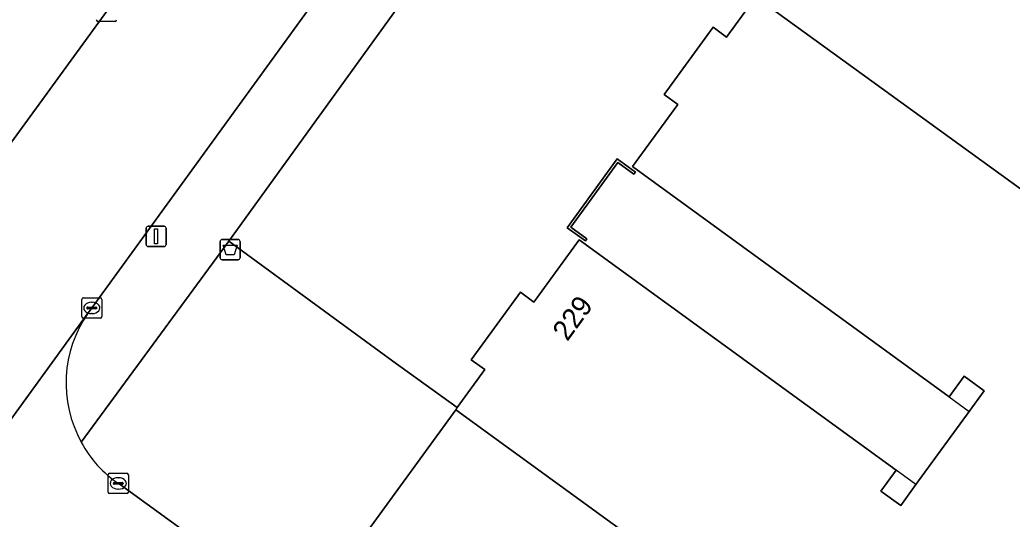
# Model space of a CAD drawing. Extents: x 159674 to 160531, y 382172 to 382904.
# Drawn here: x 160140.47 to 160189.55, y 382379.2 to 382403.89 of the extents above; entities that cross this region are included whole.
import ezdxf

# ---------------------------------------------------------------- set-up
doc = ezdxf.new("R2010")
doc.units = 0
for name, color, linetype in [('IMGEO_Afvalbak', 7, 'Continuous'), ('IMGEO_Erf', 7, 'Continuous'), ('IMGEO_Groenvoorziening', 7, 'Continuous'), ('IMGEO_Kolk', 7, 'Continuous'), ('IMGEO_Lichtmast', 7, 'Continuous'), ('IMGEO_Muur', 7, 'Continuous'), ('IMGEO_Pand', 7, 'Continuous'), ('IMGEO_Pand_nummerreeks', 7, 'Continuous'), ('IMGEO_Pand_overbouw', 7, 'Continuous'), ('IMGEO_Rijbaan_lokaal_gesloten', 7, 'Continuous'), ('IMGEO_Rijbaan_lokaal_open', 7, 'Continuous'), ('IMGEO_Voetpad_open', 7, 'Continuous')]:
    doc.layers.add(name, color=color, linetype=linetype)

msp = doc.modelspace()

# ---------------------------------------------------------------- linework, layer by layer
at = {"layer": 'IMGEO_Afvalbak'}
for p, q in [((160150.474, 382393.028), (160151.264, 382393.028)), ((160151.264, 382393.028), (160150.474, 382393.028)), ((160150.374, 382392.128), (160150.374, 382392.928)), ((160150.374, 382392.928), (160150.374, 382392.128)), ((160151.364, 382392.928), (160151.364, 382392.128)), ((160151.364, 382392.128), (160151.364, 382392.928)), ((160151.264, 382392.028), (160150.474, 382392.028)), ((160150.474, 382392.028), (160151.264, 382392.028))]:
    msp.add_line(p, q, dxfattribs=at)
msp.add_lwpolyline([(160150.517, 382392.742), (160151.221, 382392.742), (160151.072, 382392.272), (160150.666, 382392.272), (160150.517, 382392.742)], dxfattribs=at)
for centre, start, end in [((160150.474, 382392.928), 90, 180), ((160150.474, 382392.928), 90, 180), ((160151.264, 382392.928), 0, 90), ((160151.264, 382392.928), 360, 90), ((160150.474, 382392.128), 180, 270), ((160150.474, 382392.128), 180, 270), ((160151.264, 382392.128), 270, 0), ((160151.264, 382392.128), 270, 0)]:
    msp.add_arc(centre, 0.1, start, end, dxfattribs=at)
at = {"layer": 'IMGEO_Erf'}
msp.add_lwpolyline([(160165.421, 382413.162), (160150.805, 382392.947), (160158.915, 382387.019), (160162.106, 382384.72), (160163.47, 382386.595), (160162.798, 382387.075), (160165.229, 382390.419), (160165.898, 382389.934), (160168.138, 382393.014), (160183.807, 382381.62), (160183.06, 382380.593), (160184.036, 382379.883), (160184.784, 382380.909), (160187.418, 382384.527), (160188.163, 382385.549), (160187.182, 382386.264), (160186.436, 382385.241), (160170.769, 382396.632), (160173.007, 382399.71), (160172.335, 382400.194), (160174.757, 382403.525), (160175.427, 382403.038), (160176.749, 382404.856)], dxfattribs=at)
msp.add_lwpolyline([(160170.016, 382397.008), (160170.913, 382396.355), (160170.84, 382396.254), (160170.043, 382396.833), (160167.72, 382393.639), (160168.513, 382393.062), (160168.439, 382392.961), (160167.546, 382393.611)], close=True, dxfattribs=at)
at = {"layer": 'IMGEO_Groenvoorziening'}
for points in [[(160181.255, 382412.483), (160176.237, 382405.228), (160176.749, 382404.856), (160176.874, 382405.028), (160197.609, 382389.993), (160197.474, 382389.807), (160205.238, 382384.168), (160210.404, 382391.261)], [(160162.034, 382384.601), (160157.005, 382377.707), (160185.49, 382357.052), (160190.581, 382364.042), (160182.858, 382369.651), (160182.779, 382369.542), (160182.729, 382369.578)]]:
    msp.add_lwpolyline(points, close=True, dxfattribs=at)
for points in [[(160162.034, 382384.601), (160162.025, 382384.608), (160162.106, 382384.72), (160158.915, 382387.019), (160150.805, 382392.947), (160143.506, 382383)], [(160145.378, 382380.94), (160154.525, 382374.307), (160157.005, 382377.707), (160162.034, 382384.601)]]:
    msp.add_lwpolyline(points, dxfattribs=at)
msp.add_arc((160148.616, 382385.763), 5.809, 208.4013, 236.1239, dxfattribs=at)
at = {"layer": 'IMGEO_Kolk'}
for p, q in [((160145.175, 382403.813), (160144.323, 382403.813)), ((160143.527, 382389.217), (160143.527, 382390.069)), ((160143.602, 382390.143), (160144.454, 382390.143)), ((160144.528, 382390.069), (160144.528, 382389.217)), ((160143.786, 382389.637), (160143.786, 382389.649)), ((160144.224, 382389.6), (160143.826, 382389.6)), ((160143.829, 382389.686), (160144.227, 382389.686)), ((160144.015, 382389.923), (160144.04, 382389.923)), ((160144.27, 382389.649), (160144.27, 382389.637)), ((160144.454, 382389.143), (160143.602, 382389.143)), ((160144.038, 382389.363), (160144.013, 382389.363)), ((160144.835, 382380.541), (160144.835, 382381.393)), ((160144.91, 382381.467), (160145.762, 382381.467)), ((160145.323, 382381.247), (160145.348, 382381.247)), ((160145.836, 382381.393), (160145.836, 382380.541)), ((160145.094, 382380.961), (160145.094, 382380.973)), ((160145.532, 382380.924), (160145.134, 382380.924)), ((160145.137, 382381.01), (160145.535, 382381.01)), ((160145.346, 382380.687), (160145.321, 382380.687)), ((160145.578, 382380.973), (160145.578, 382380.961)), ((160145.762, 382380.467), (160144.91, 382380.467))]:
    msp.add_line(p, q, dxfattribs=at)
for points in [[(160145.175, 382403.813), (160144.323, 382403.813)], [(160143.527, 382389.217), (160143.527, 382390.069)], [(160143.602, 382390.143), (160144.454, 382390.143)], [(160144.528, 382390.069), (160144.528, 382389.217)], [(160144.454, 382389.143), (160143.602, 382389.143)], [(160144.835, 382380.541), (160144.835, 382381.393)], [(160144.91, 382381.467), (160145.762, 382381.467)], [(160145.836, 382381.393), (160145.836, 382380.541)], [(160145.762, 382380.467), (160144.91, 382380.467)]]:
    msp.add_lwpolyline(points, dxfattribs=at)
for centre, radius, start, end in [((160144.325, 382403.889), 0.0765, 181.552, 268.448), ((160144.325, 382403.889), 0.0765, 181.552, 268.448), ((160145.173, 382403.889), 0.0765, 271.552, 358.448), ((160145.173, 382403.889), 0.0765, 271.552, 358.448), ((160143.604, 382390.067), 0.0765, 91.552, 178.448), ((160143.604, 382390.067), 0.0765, 91.552, 178.448), ((160144.452, 382390.067), 0.0765, 1.552, 88.448), ((160144.452, 382390.067), 0.0765, 1.552, 88.448), ((160143.826, 382389.646), 0.0403, 85.8775, 175.7526), ((160143.823, 382389.636), 0.0366, 178.938, 274.7102), ((160144.227, 382389.643), 0.043, 264.8664, 352.4533), ((160144.231, 382389.648), 0.0386, 1.7309, 96.639), ((160143.604, 382389.219), 0.0765, 181.552, 268.448), ((160143.604, 382389.219), 0.0765, 181.552, 268.448), ((160144.452, 382389.219), 0.0765, 271.552, 358.448), ((160144.452, 382389.219), 0.0765, 271.552, 358.448), ((160144.912, 382381.391), 0.0765, 91.552, 178.448), ((160144.912, 382381.391), 0.0765, 91.552, 178.448), ((160145.76, 382381.391), 0.0765, 1.552, 88.448), ((160145.76, 382381.391), 0.0765, 1.552, 88.448), ((160145.134, 382380.97), 0.0403, 85.8775, 175.7526), ((160145.131, 382380.96), 0.0366, 178.938, 274.7102), ((160145.535, 382380.967), 0.043, 264.8664, 352.4533), ((160145.539, 382380.972), 0.0386, 1.7309, 96.639), ((160144.912, 382380.543), 0.0765, 181.552, 268.448), ((160144.912, 382380.543), 0.0765, 181.552, 268.448), ((160145.76, 382380.543), 0.0765, 271.552, 358.448), ((160145.76, 382380.543), 0.0765, 271.552, 358.448)]:
    msp.add_arc(centre, radius, start, end, dxfattribs=at)
for centre, major_axis, ratio, start_param, end_param in [((160144.014, 382389.643), (-0.387, 0.002), 0.722429, 4.712389, 7.853982), ((160144.039, 382389.643), (-0.39, 0.002), 0.717154, 1.570796, 4.712389), ((160145.322, 382380.967), (-0.387, 0.002), 0.722429, 4.712389, 7.853982), ((160145.347, 382380.967), (-0.39, 0.002), 0.717154, 1.570796, 4.712389)]:
    msp.add_ellipse(centre, major_axis=major_axis, ratio=ratio, start_param=start_param, end_param=end_param, dxfattribs=at)
at = {"layer": 'IMGEO_Lichtmast'}
for p, q in [((160146.713, 382392.781), (160146.713, 382393.581)), ((160146.713, 382393.581), (160146.713, 382392.781)), ((160146.813, 382393.681), (160147.603, 382393.681)), ((160147.603, 382393.681), (160146.813, 382393.681)), ((160147.703, 382393.581), (160147.703, 382392.781)), ((160147.703, 382392.781), (160147.703, 382393.581)), ((160147.603, 382392.681), (160146.813, 382392.681)), ((160146.813, 382392.681), (160147.603, 382392.681))]:
    msp.add_line(p, q, dxfattribs=at)
msp.add_lwpolyline([(160147.133, 382393.556), (160147.283, 382393.556), (160147.283, 382392.806), (160147.133, 382392.806), (160147.133, 382393.556)], dxfattribs=at)
for centre, start, end in [((160146.813, 382393.581), 90, 180), ((160146.813, 382393.581), 90, 180), ((160147.603, 382393.581), 0, 90), ((160147.603, 382393.581), 360, 90), ((160146.813, 382392.781), 180, 270), ((160146.813, 382392.781), 180, 270), ((160147.603, 382392.781), 270, 0), ((160147.603, 382392.781), 270, 0)]:
    msp.add_arc(centre, 0.1, start, end, dxfattribs=at)
at = {"layer": 'IMGEO_Muur'}
msp.add_lwpolyline([(160170.84, 382396.254), (160170.913, 382396.355), (160170.016, 382397.008), (160167.546, 382393.611), (160168.439, 382392.961), (160168.513, 382393.062), (160167.72, 382393.639), (160170.043, 382396.833)], close=True, dxfattribs=at)
at = {"layer": 'IMGEO_Pand'}
for points in [[(160176.749, 382404.856), (160175.427, 382403.038), (160174.757, 382403.525), (160172.335, 382400.194), (160173.007, 382399.71), (160170.769, 382396.632), (160186.436, 382385.241), (160187.182, 382386.264), (160188.163, 382385.549), (160187.418, 382384.527), (160184.784, 382380.909), (160184.036, 382379.883), (160183.06, 382380.593), (160183.807, 382381.62), (160168.138, 382393.014), (160165.898, 382389.934), (160165.229, 382390.419), (160162.798, 382387.075), (160163.47, 382386.595), (160162.106, 382384.72), (160162.025, 382384.608), (160162.034, 382384.601), (160182.729, 382369.578)], [(160197.609, 382389.993), (160176.874, 382405.028)]]:
    msp.add_lwpolyline(points, dxfattribs=at)
at = {"layer": 'IMGEO_Pand_overbouw'}
for points in [[(160186.436, 382385.241), (160187.418, 382384.527), (160188.163, 382385.549), (160187.182, 382386.264)], [(160183.807, 382381.62), (160183.06, 382380.593), (160184.036, 382379.883), (160184.784, 382380.909)]]:
    msp.add_lwpolyline(points, close=True, dxfattribs=at)
at = {"layer": 'IMGEO_Rijbaan_lokaal_gesloten'}
msp.add_lwpolyline([(160179.328, 382451.773), (160168.227, 382436.541), (160167.872, 382436.054), (160131.527, 382386.158), (160131.264, 382385.796), (160120.578, 382371.104), (160120.218, 382370.61), (160117.262, 382366.539), (160095.963, 382337.199), (160095.222, 382336.136), (160101.268, 382330.867), (160134.37, 382376.353), (160143.85, 382389.399), (160143.915, 382389.491), (160166.91, 382421.18), (160176.58, 382434.549), (160182.656, 382442.82)], dxfattribs=at)
at = {"layer": 'IMGEO_Rijbaan_lokaal_open'}
for points in [[(160143.85, 382389.399), (160134.37, 382376.353)], [(160181.665, 382354.628), (160169.817, 382363.219), (160165.972, 382366.007), (160154.525, 382374.307), (160145.378, 382380.94)]]:
    msp.add_lwpolyline(points, dxfattribs=at)
for centre, radius, start, end in [((160148.808, 382385.924), 6.054, 144.9701, 208.8756), ((160148.616, 382385.763), 5.809, 208.4013, 236.1239)]:
    msp.add_arc(centre, radius, start, end, dxfattribs=at)
at = {"layer": 'IMGEO_Voetpad_open'}
for points in [[(160131.264, 382385.796), (160131.527, 382386.158), (160167.872, 382436.054)], [(160166.91, 382421.18), (160143.915, 382389.491), (160143.85, 382389.399)], [(160143.506, 382383), (160150.805, 382392.947), (160165.421, 382413.162)]]:
    msp.add_lwpolyline(points, dxfattribs=at)
msp.add_arc((160148.808, 382385.924), 6.054, 144.9701, 208.8756, dxfattribs=at)

# ---------------------------------------------------------------- texts
at = {"layer": 'IMGEO_Pand_nummerreeks'}
msp.add_text('193-                                 229', height=1, rotation=53.9726, dxfattribs=at).set_placement((160158.764, 382375.875))

doc.saveas('drawing.dxf')
